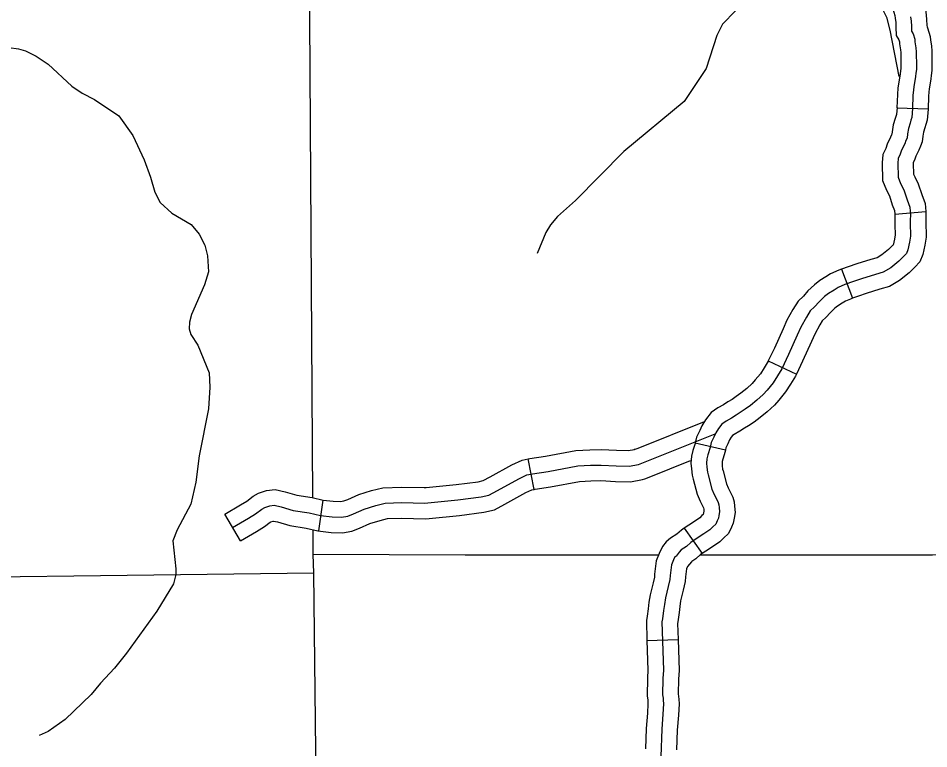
# Model space of a CAD drawing. Extents: x 1377389 to 1380723, y 1168351 to 1170484.
# Drawn here: x 1379498.1 to 1379586, y 1169139.9 to 1169210.4 of the extents above; entities that cross this region are included whole.
import ezdxf

# ---------------------------------------------------------------- set-up
doc = ezdxf.new("R2010")
doc.units = 0
doc.layers.add('B_Fill', color=7, linetype='Continuous')

msp = doc.modelspace()

# ---------------------------------------------------------------- linework, layer by layer
at = {"layer": 'B_Fill'}
for p, q in [((1379582.974, 1169201.749), (1379585.973, 1169201.669)), ((1379582.761, 1169191.49), (1379585.75, 1169191.749)), ((1379577.602, 1169186.167), (1379578.669, 1169183.363)), ((1379570.543, 1169177.325), (1379573.253, 1169176.037)), ((1379563.485, 1169169.424), (1379566.407, 1169168.743)), ((1379547.911, 1169164.913), (1379547.349, 1169167.86)), ((1379527.116, 1169160.907), (1379527.547, 1169163.877)), ((1379519.532, 1169159.936), (1379518.02, 1169162.526)), ((1379562.427, 1169161.184), (1379564.139, 1169158.721)), ((1379558.82, 1169150.324), (1379561.818, 1169150.42))]:
    msp.add_line(p, q, dxfattribs=at)
for points in [[(1379526.544, 1169164.113), (1379525.796, 1169282.433)], [(1379556.428, 1169233.486), (1379560.589, 1169231.645), (1379561.023, 1169231.241), (1379561.423, 1169230.696), (1379561.971, 1169229.396), (1379563.971, 1169226.631), (1379565.422, 1169225.186), (1379568.434, 1169221.52), (1379568.987, 1169221.161), (1379572.194, 1169220.224), (1379574.26, 1169219.404), (1379576.42, 1169218.206), (1379578.095, 1169216.63), (1379581.27, 1169211.849), (1379581.959, 1169210.494), (1379582.285, 1169209.266), (1379583.153, 1169204.773)], [(1379566.714, 1169223.614), (1379566.514, 1169221.494), (1379566.718, 1169219.26), (1379566.268, 1169216.94), (1379566.451, 1169215.806), (1379567.452, 1169213.083), (1379567.643, 1169211.749), (1379567.367, 1169211.118), (1379566.1, 1169209.828), (1379565.563, 1169208.726), (1379564.547, 1169205.564), (1379562.414, 1169202.379), (1379556.595, 1169197.529), (1379551.927, 1169192.804), (1379550.17, 1169191.275), (1379549.503, 1169190.448), (1379549.053, 1169189.71), (1379548.193, 1169187.675)], [(1379585.279, 1169212.589), (1379585.31, 1169212.499), (1379585.488, 1169211.98), (1379585.737, 1169211.301), (1379585.784, 1169210.693), (1379585.834, 1169210.27), (1379585.872, 1169209.709), (1379585.876, 1169209.584), (1379585.935, 1169209.479), (1379586.176, 1169208.623), (1379586.197, 1169208.299), (1379586.294, 1169207.749), (1379586.339, 1169207.236), (1379586.339, 1169206.902), (1379586.355, 1169206.004), (1379586.355, 1169205.351), (1379586.289, 1169204.886), (1379586.238, 1169204.564), (1379586.088, 1169203.56), (1379586.045, 1169203.304), (1379586.005, 1169202.858), (1379585.973, 1169201.669)], [(1379582.443, 1169211.609), (1379582.473, 1169211.521), (1379582.661, 1169210.976), (1379582.777, 1169210.658), (1379582.797, 1169210.4), (1379582.846, 1169209.992), (1379582.875, 1169209.555), (1379582.904, 1169208.749), (1379583.144, 1169208.322), (1379583.203, 1169208.113), (1379583.215, 1169207.938), (1379583.317, 1169207.358), (1379583.339, 1169207.106), (1379583.339, 1169206.874), (1379583.355, 1169205.976), (1379583.355, 1169205.564), (1379583.322, 1169205.331), (1379583.273, 1169205.02), (1379583.125, 1169204.029), (1379583.068, 1169203.686), (1379583.008, 1169203.034), (1379582.974, 1169201.749)], [(1379584.29, 1169210.547), (1379584.34, 1169210.131), (1379584.374, 1169209.632), (1379584.39, 1169209.166), (1379584.54, 1169208.9), (1379584.689, 1169208.368), (1379584.706, 1169208.119), (1379584.806, 1169207.553), (1379584.839, 1169207.171), (1379584.839, 1169206.888), (1379584.855, 1169205.99), (1379584.855, 1169205.458), (1379584.806, 1169205.108), (1379584.756, 1169204.792), (1379584.606, 1169203.794), (1379584.556, 1169203.495), (1379584.506, 1169202.946), (1379584.473, 1169201.699), (1379584.407, 1169200.834), (1379584.324, 1169200.551), (1379584.241, 1169200.269), (1379584.074, 1169199.77), (1379583.991, 1169199.238), (1379583.942, 1169198.838), (1379583.842, 1169198.589), (1379583.725, 1169198.29), (1379583.41, 1169197.674), (1379583.277, 1169197.275), (1379583.077, 1169196.859), (1379583.044, 1169196.41), (1379583.077, 1169195.047), (1379583.327, 1169194.448), (1379583.642, 1169193.832), (1379583.942, 1169192.885), (1379584.207, 1169192.169), (1379584.274, 1169191.404), (1379584.257, 1169190.939), (1379584.257, 1169190.423)], [(1379496.196, 1169207.702), (1379498.098, 1169207.461), (1379498.783, 1169207.262), (1379499.816, 1169206.753), (1379500.978, 1169205.969), (1379503.258, 1169203.857), (1379504.237, 1169203.167), (1379505.453, 1169202.564), (1379507.776, 1169200.975), (1379509.152, 1169199.096), (1379510.223, 1169196.747)], [(1379582.975, 1169201.777), (1379582.923, 1169201.106), (1379582.809, 1169200.717), (1379582.612, 1169200.125), (1379582.506, 1169199.446), (1379582.477, 1169199.216), (1379582.446, 1169199.139), (1379582.355, 1169198.905), (1379582.023, 1169198.257), (1379581.884, 1169197.839), (1379581.602, 1169197.253), (1379581.543, 1169196.447), (1379581.585, 1169194.729), (1379581.965, 1169193.816), (1379582.25, 1169193.26), (1379582.522, 1169192.397), (1379582.731, 1169191.837), (1379582.761, 1169191.49)], [(1379585.973, 1169201.669), (1379585.972, 1169201.621), (1379585.89, 1169200.562), (1379585.763, 1169200.129), (1379585.672, 1169199.82), (1379585.537, 1169199.415), (1379585.477, 1169199.029), (1379585.406, 1169198.461), (1379585.237, 1169198.039), (1379585.096, 1169197.674), (1379584.797, 1169197.091), (1379584.67, 1169196.712), (1379584.552, 1169196.466), (1379584.546, 1169196.373), (1379584.57, 1169195.364), (1379584.689, 1169195.079), (1379585.035, 1169194.405), (1379585.361, 1169193.372), (1379585.684, 1169192.502), (1379585.75, 1169191.749)], [(1379510.223, 1169196.747), (1379510.854, 1169195.045), (1379511.258, 1169193.617), (1379511.788, 1169192.613), (1379512.917, 1169191.587), (1379514.786, 1169190.503), (1379515.554, 1169189.547), (1379516.106, 1169188.503), (1379516.357, 1169187.47), (1379516.445, 1169185.932), (1379516.066, 1169184.659), (1379514.819, 1169181.799), (1379514.603, 1169181.072), (1379514.584, 1169180.411), (1379514.74, 1169179.875), (1379515.41, 1169178.855), (1379516.532, 1169176.168), (1379516.595, 1169174.769), (1379516.441, 1169172.683), (1379515.546, 1169168.152), (1379515.246, 1169165.601), (1379514.754, 1169163.485), (1379513.415, 1169161.022), (1379513.01, 1169159.949), (1379513.294, 1169157.236), (1379513.291, 1169156.695), (1379513.079, 1169155.808), (1379511.447, 1169153.156), (1379508.522, 1169149.103), (1379507.371, 1169147.647), (1379506.019, 1169146.224), (1379505.116, 1169145.116), (1379502.598, 1169142.717), (1379500.959, 1169141.546), (1379500.093, 1169141.159)], [(1379585.75, 1169191.749), (1379585.776, 1169191.443), (1379585.757, 1169190.912), (1379585.757, 1169190.453), (1379585.79, 1169189.621), (1379585.79, 1169189.251), (1379585.664, 1169188.491), (1379585.463, 1169187.584), (1379585.18, 1169186.876), (1379584.712, 1169186.377), (1379584.139, 1169185.823), (1379583.217, 1169185.077), (1379582.252, 1169184.515), (1379581.324, 1169184.233), (1379579.988, 1169183.82), (1379579.252, 1169183.585), (1379578.669, 1169183.363)], [(1379582.761, 1169191.49), (1379582.772, 1169191.366), (1379582.757, 1169190.965), (1379582.757, 1169190.393), (1379582.79, 1169189.562), (1379582.79, 1169189.499), (1379582.718, 1169189.063), (1379582.594, 1169188.504), (1379582.573, 1169188.482), (1379582.149, 1169188.071), (1379581.509, 1169187.554), (1379581.045, 1169187.284), (1379580.444, 1169187.101), (1379579.089, 1169186.682), (1379578.262, 1169186.418), (1379577.602, 1169186.167)], [(1379584.257, 1169190.423), (1379584.29, 1169189.592), (1379584.29, 1169189.375), (1379584.191, 1169188.777), (1379584.025, 1169188.028), (1379583.892, 1169187.696), (1379583.642, 1169187.43), (1379583.144, 1169186.947), (1379582.363, 1169186.315), (1379581.648, 1169185.899), (1379580.884, 1169185.667), (1379579.538, 1169185.251), (1379578.757, 1169185.001), (1379577.926, 1169184.685), (1379577.278, 1169184.403), (1379576.896, 1169184.153), (1379576.364, 1169183.837), (1379575.982, 1169183.538), (1379575.451, 1169183.039), (1379575.018, 1169182.54), (1379574.586, 1169182.141), (1379574.221, 1169181.542), (1379573.689, 1169180.578), (1379573.34, 1169179.796), (1379572.493, 1169177.933), (1379571.845, 1169176.569), (1379571.413, 1169175.871), (1379570.997, 1169175.206), (1379570.416, 1169174.507), (1379570.05, 1169174.091), (1379569.435, 1169173.526), (1379568.821, 1169173.027), (1379568.305, 1169172.645), (1379567.824, 1169172.329), (1379567.425, 1169172.096), (1379566.993, 1169171.796), (1379566.461, 1169171.497), (1379566.052, 1169171.228), (1379565.713, 1169170.798), (1379565.464, 1169170.366), (1379565.281, 1169169.95), (1379565.032, 1169169.451), (1379564.916, 1169168.952), (1379564.7, 1169168.254), (1379564.6, 1169167.871), (1379564.567, 1169167.456), (1379564.6, 1169167.056), (1379564.65, 1169166.591), (1379564.733, 1169166.308), (1379565.082, 1169164.944), (1379565.314, 1169164.429), (1379565.464, 1169164.129), (1379565.697, 1169163.664), (1379565.756, 1169163.415), (1379565.795, 1169163.157), (1379565.818, 1169162.75), (1379565.774, 1169162.395), (1379565.715, 1169162.126), (1379565.615, 1169161.893), (1379565.457, 1169161.568), (1379565.165, 1169161.302), (1379564.882, 1169161.019), (1379564.318, 1169160.62), (1379563.669, 1169160.221), (1379563.071, 1169159.805), (1379562.623, 1169159.406), (1379562.124, 1169159.09), (1379561.941, 1169158.857), (1379561.626, 1169158.475), (1379561.513, 1169158.398), (1379561.38, 1169158.115), (1379561.177, 1169157.627), (1379561.044, 1169156.612), (1379561.027, 1169156.23), (1379560.861, 1169155.548), (1379560.595, 1169154.45), (1379560.496, 1169153.818), (1379560.429, 1169153.22), (1379560.33, 1169152.405), (1379560.263, 1169152.122), (1379560.413, 1169147.449), (1379560.36, 1169146.65), (1379560.334, 1169145.07), (1379560.385, 1169144.759), (1379560.396, 1169144.571), (1379560.413, 1169144.222), (1379560.363, 1169143.208), (1379560.246, 1169141.761), (1379560.163, 1169139.133)], [(1379577.602, 1169186.167), (1379577.36, 1169186.075), (1379576.564, 1169185.727), (1379576.103, 1169185.427), (1379575.515, 1169185.077), (1379575.005, 1169184.677), (1379574.367, 1169184.08), (1379573.939, 1169183.585), (1379573.415, 1169183.101), (1379572.923, 1169182.295), (1379572.345, 1169181.246), (1379571.973, 1169180.412), (1379571.133, 1169178.566), (1379570.543, 1169177.325)], [(1379578.669, 1169183.363), (1379578.493, 1169183.296), (1379577.993, 1169183.078), (1379577.69, 1169182.88), (1379577.214, 1169182.597), (1379576.96, 1169182.398), (1379576.534, 1169181.998), (1379576.098, 1169181.495), (1379575.758, 1169181.181), (1379575.518, 1169180.789), (1379575.033, 1169179.909), (1379574.708, 1169179.18), (1379573.853, 1169177.301), (1379573.253, 1169176.037)], [(1379570.543, 1169177.325), (1379570.525, 1169177.288), (1379570.139, 1169176.663), (1379569.779, 1169176.087), (1379569.276, 1169175.482), (1379568.976, 1169175.142), (1379568.454, 1169174.661), (1379567.9, 1169174.212), (1379567.446, 1169173.875), (1379567.034, 1169173.604), (1379566.618, 1169173.362), (1379566.196, 1169173.069), (1379565.68, 1169172.779), (1379565.025, 1169172.348), (1379564.468, 1169171.642), (1379564.124, 1169171.044), (1379563.923, 1169170.588), (1379563.611, 1169169.964), (1379563.485, 1169169.424)], [(1379573.253, 1169176.038), (1379573.164, 1169175.851), (1379572.687, 1169175.079), (1379572.215, 1169174.325), (1379571.556, 1169173.532), (1379571.124, 1169173.041), (1379570.417, 1169172.39), (1379569.741, 1169171.842), (1379569.165, 1169171.414), (1379568.614, 1169171.053), (1379568.231, 1169170.83), (1379567.79, 1169170.524), (1379567.242, 1169170.215), (1379567.08, 1169170.108), (1379566.958, 1169169.955), (1379566.804, 1169169.688), (1379566.64, 1169169.313), (1379566.453, 1169168.939), (1379566.407, 1169168.743)], [(1379557.577, 1169168.758), (1379557.958, 1169168.899), (1379564.363, 1169171.468)], [(1379527.289, 1169162.397), (1379528.402, 1169162.267), (1379529.308, 1169162.241), (1379529.903, 1169162.345), (1379530.472, 1169162.552), (1379531.507, 1169163.018), (1379532.62, 1169163.355), (1379533.526, 1169163.588), (1379535.13, 1169163.64), (1379537.33, 1169163.588), (1379540.538, 1169163.899), (1379542.789, 1169164.184), (1379543.54, 1169164.365), (1379544.368, 1169164.805), (1379546.438, 1169165.945), (1379547.214, 1169166.307), (1379547.758, 1169166.411), (1379549.259, 1169166.644), (1379552.131, 1169167.188), (1379553.347, 1169167.24), (1379554.382, 1169167.266), (1379555.831, 1169167.188), (1379557.099, 1169167.162), (1379558.005, 1169167.317), (1379558.496, 1169167.499), (1379565.406, 1169170.27)], [(1379547.349, 1169167.86), (1379547.502, 1169167.889), (1379549.004, 1169168.122), (1379551.959, 1169168.682), (1379553.296, 1169168.739), (1379554.404, 1169168.767), (1379555.887, 1169168.687), (1379556.987, 1169168.665), (1379557.615, 1169168.772), (1379557.577, 1169168.758)], [(1379563.485, 1169169.424), (1379563.467, 1169169.345), (1379563.257, 1169168.665), (1379563.115, 1169168.122), (1379563.062, 1169167.453), (1379563.107, 1169166.914), (1379563.173, 1169166.297), (1379563.286, 1169165.911), (1379563.661, 1169164.446), (1379563.959, 1169163.785), (1379564.122, 1169163.459), (1379564.278, 1169163.148), (1379564.283, 1169163.127), (1379564.302, 1169163.002), (1379564.313, 1169162.801), (1379564.294, 1169162.65), (1379564.28, 1169162.587), (1379564.25, 1169162.516), (1379564.234, 1169162.483), (1379564.129, 1169162.388), (1379563.912, 1169162.17), (1379563.491, 1169161.873), (1379562.847, 1169161.477), (1379562.427, 1169161.184)], [(1379566.407, 1169168.742), (1379566.364, 1169168.56), (1379566.143, 1169167.843), (1379566.085, 1169167.621), (1379566.072, 1169167.458), (1379566.093, 1169167.199), (1379566.127, 1169166.884), (1379566.18, 1169166.706), (1379566.503, 1169165.442), (1379566.67, 1169165.073), (1379566.806, 1169164.8), (1379567.116, 1169164.18), (1379567.23, 1169163.703), (1379567.289, 1169163.312), (1379567.323, 1169162.699), (1379567.254, 1169162.141), (1379567.149, 1169161.665), (1379566.98, 1169161.271), (1379566.68, 1169160.652), (1379566.2, 1169160.216), (1379565.853, 1169159.868), (1379565.144, 1169159.368), (1379564.491, 1169158.966), (1379564.139, 1169158.721)], [(1379537.469, 1169165.108), (1379540.372, 1169165.39), (1379542.518, 1169165.661), (1379543.003, 1169165.778), (1379543.654, 1169166.124), (1379545.758, 1169167.283), (1379546.749, 1169167.746), (1379547.349, 1169167.86)], [(1379558.615, 1169165.943), (1379559.035, 1169166.099), (1379563.023, 1169167.698)], [(1379547.911, 1169164.913), (1379548.013, 1169164.933), (1379549.513, 1169165.166), (1379552.303, 1169165.694), (1379553.398, 1169165.74), (1379554.361, 1169165.765), (1379555.776, 1169165.689), (1379557.212, 1169165.659), (1379558.394, 1169165.862), (1379558.614, 1169165.943)], [(1379518.02, 1169162.526), (1379519.557, 1169163.424), (1379520.143, 1169163.785), (1379520.769, 1169164.275), (1379521.29, 1169164.56), (1379522.056, 1169164.802), (1379522.896, 1169164.901), (1379523.863, 1169164.678), (1379524.973, 1169164.357), (1379526.46, 1169164.13), (1379527.547, 1169163.877)], [(1379527.547, 1169163.877), (1379528.51, 1169163.765), (1379529.2, 1169163.745), (1379529.515, 1169163.8), (1379529.907, 1169163.942), (1379530.98, 1169164.426), (1379532.216, 1169164.8), (1379533.312, 1169165.082), (1379535.123, 1169165.14), (1379537.275, 1169165.09), (1379537.469, 1169165.108)], [(1379537.758, 1169162.122), (1379540.705, 1169162.408), (1379543.061, 1169162.706), (1379544.077, 1169162.951), (1379545.082, 1169163.486), (1379547.118, 1169164.607), (1379547.679, 1169164.869), (1379547.911, 1169164.913)], [(1379518.776, 1169161.231), (1379520.329, 1169162.138), (1379521.001, 1169162.552), (1379521.597, 1169163.018), (1379521.881, 1169163.174), (1379522.373, 1169163.329), (1379522.813, 1169163.381), (1379523.486, 1169163.225), (1379524.65, 1169162.889), (1379526.177, 1169162.656), (1379527.289, 1169162.397)], [(1379519.532, 1169159.936), (1379521.1, 1169160.851), (1379521.86, 1169161.319), (1379522.424, 1169161.761), (1379522.472, 1169161.787), (1379522.689, 1169161.856), (1379522.729, 1169161.861), (1379523.108, 1169161.773), (1379524.327, 1169161.421), (1379525.893, 1169161.181), (1379527.032, 1169160.916)], [(1379527.032, 1169160.916), (1379528.294, 1169160.77), (1379529.416, 1169160.737), (1379530.291, 1169160.89), (1379531.038, 1169161.161), (1379532.035, 1169161.611), (1379533.024, 1169161.91), (1379533.739, 1169162.094), (1379535.137, 1169162.139), (1379537.384, 1169162.086), (1379537.758, 1169162.122)], [(1379527.427, 1169085.293), (1379526.616, 1169156.852), (1379526.578, 1169158.637), (1379526.563, 1169161.026)], [(1379562.427, 1169161.184), (1379562.141, 1169160.986), (1379561.717, 1169160.608), (1379561.103, 1169160.219), (1379560.687, 1169159.846), (1379560.329, 1169159.404), (1379560.008, 1169158.722), (1379559.716, 1169158.019), (1379559.548, 1169156.742), (1379559.535, 1169156.442), (1379559.404, 1169155.902), (1379559.123, 1169154.744), (1379559.009, 1169154.018), (1379558.939, 1169153.393), (1379558.851, 1169152.668), (1379558.758, 1169152.272), (1379558.82, 1169150.324)], [(1379639.208, 1169160.171), (1379626.188, 1169159.817), (1379586.404, 1169158.565), (1379563.933, 1169158.565)], [(1379559.943, 1169158.565), (1379541.239, 1169158.565), (1379526.578, 1169158.637)], [(1379564.139, 1169158.721), (1379564.001, 1169158.625), (1379563.529, 1169158.205), (1379563.145, 1169157.961), (1379563.11, 1169157.917), (1379562.732, 1169157.459), (1379562.638, 1169157.234), (1379562.54, 1169156.482), (1379562.52, 1169156.018), (1379562.319, 1169155.194), (1379562.068, 1169154.156), (1379561.983, 1169153.619), (1379561.919, 1169153.046), (1379561.808, 1169152.141), (1379561.769, 1169151.972), (1379561.818, 1169150.42)], [(1379423.464, 1169155.564), (1379526.616, 1169156.852)], [(1379558.82, 1169150.324), (1379558.911, 1169147.474), (1379558.86, 1169146.712), (1379558.832, 1169144.958), (1379558.892, 1169144.593), (1379558.898, 1169144.494), (1379558.911, 1169144.223), (1379558.866, 1169143.305), (1379558.748, 1169141.845), (1379558.686, 1169139.875)], [(1379561.818, 1169150.42), (1379561.914, 1169147.423), (1379561.859, 1169146.588), (1379561.836, 1169145.182), (1379561.879, 1169144.925), (1379561.894, 1169144.649), (1379561.914, 1169144.221), (1379561.86, 1169143.111), (1379561.745, 1169141.677), (1379561.685, 1169139.78)]]:
    msp.add_lwpolyline(points, dxfattribs=at)

doc.saveas('drawing.dxf')
